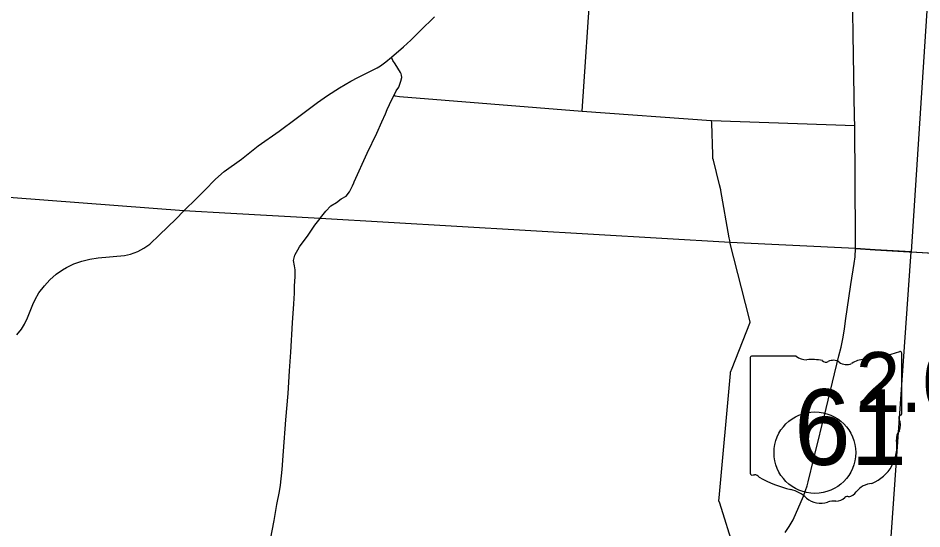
# Model space of a CAD drawing. Extents: x 1597222 to 1925846, y 496284 to 911751.
# Drawn here: x 1855559 to 1872161, y 826002 to 835395 of the extents above; entities that cross this region are included whole.
import ezdxf

# ---------------------------------------------------------------- set-up
doc = ezdxf.new("R2010")
doc.units = 0
for name, color, linetype in [('Default', 7, 'Continuous'), ('GM_X_County_Road', 7, 'Continuous'), ('GM_X_State_Route', 7, 'Continuous'), ('GM_X_State_Shield', 7, 'Continuous'), ('GM_X_Township', 7, 'Continuous'), ('GM_X_Township_Road', 7, 'Continuous')]:
    doc.layers.add(name, color=color, linetype=linetype)

msp = doc.modelspace()

# ---------------------------------------------------------------- linework, layer by layer
at = {"layer": 'Default'}
msp.add_circle((1870194, 827404), 750, dxfattribs=at)
at = {"layer": 'GM_X_County_Road'}
for points in [[(1862419, 834675), (1862636, 834868), (1862770, 834990), (1862946, 835159), (1863210, 835416)], [(1861726, 832363), (1861735, 832383), (1861969, 832913), (1862146, 833279), (1862238, 833489), (1862307, 833634), (1862341, 833715), (1862421, 833897), (1862467, 833979), (1862506, 834055), (1862550, 834125), (1862592, 834235), (1862607, 834301), (1862600, 834343), (1862594, 834367), (1862583, 834393), (1862483, 834550), (1862445, 834616), (1862419, 834675)], [(1860198, 825807), (1860261, 826156), (1860312, 826449), (1860361, 826688), (1860376, 826807), (1860409, 827097), (1860434, 827429), (1860477, 828006), (1860520, 828490), (1860543, 828910), (1860568, 829249), (1860600, 829791), (1860621, 830141), (1860638, 830337), (1860634, 830473), (1860648, 830637), (1860646, 830765), (1860638, 830840), (1860616, 830940), (1860643, 831038), (1860729, 831186), (1860886, 831404), (1861011, 831587), (1861106, 831707), (1861116, 831720), (1861213, 831846), (1861306, 831943), (1861407, 832003), (1861491, 832069), (1861588, 832118), (1861646, 832199), (1861699, 832307), (1861726, 832363)]]:
    msp.add_lwpolyline(points, dxfattribs=at)
at = {"layer": 'GM_X_State_Route'}
msp.add_lwpolyline([(1869651, 825934), (1869725, 826044), (1869794, 826172), (1869986, 826604), (1870025, 826707), (1870053, 826795), (1870072, 826869), (1870177, 827297), (1870402, 828215), (1870637, 829183), (1870675, 829343), (1870708, 829497), (1870737, 829677), (1870759, 829830), (1870855, 830493), (1870918, 830884), (1870933, 831006), (1870943, 831158), (1870942, 831364), (1870928, 833417), (1870925, 833572), (1870898, 835100), (1870893, 835500)], dxfattribs=at)
at = {"layer": 'GM_X_State_Shield'}
for p, q in [((1869005, 829143), (1869005, 827030)), ((1869005, 829143), (1869005, 827030)), ((1869848, 829179), (1869032, 829179)), ((1869848, 829179), (1869032, 829179)), ((1871789, 828126), (1871789, 829232)), ((1871789, 828126), (1871789, 829232)), ((1871789, 828127), (1871789, 828126)), ((1871789, 828127), (1871789, 828126))]:
    msp.add_line(p, q, dxfattribs=at)
for centre, radius, start, end in [((1870797, 832060), 2953, 275.8445, 288.9065), ((1870797, 832060), 2953, 275.8445, 288.9065), ((1871758, 829236), 31, 351.8621, 97.738), ((1871758, 829236), 31, 351.8621, 97.738), ((1869037, 829147), 32.3, 98.1301, 188.1301), ((1869037, 829147), 32.3, 98.1301, 188.1301), ((1870042, 829425), 313, 231.6195, 271.1119), ((1870042, 829425), 313, 231.6195, 271.1119), ((1870146, 827993), 1123, 80.4867, 94.9883), ((1870146, 827993), 1123, 80.4867, 94.9883), ((1870400, 829158), 90.3, 219.7921, 297.1024), ((1870400, 829158), 90.3, 219.7921, 297.1024), ((1870533, 828914), 188, 54.4667, 119.1411), ((1870533, 828914), 188, 54.4667, 119.1411), ((1871174, 828534), 594, 97.3462, 120.7689), ((1871174, 828534), 594, 97.3462, 120.7689), ((1870775, 829249), 226, 233.8562, 294.8282), ((1870775, 829249), 226, 233.8562, 294.8282), ((1871756, 828122), 33.2, 289.6038, 7.7341), ((1871756, 828122), 33.2, 289.6038, 7.7341), ((1871782, 828045), 48, 107.944, 210.337), ((1871782, 828045), 48, 107.944, 210.337), ((1871477, 827905), 288, 340.033, 23.6496), ((1871477, 827905), 288, 340.033, 23.6496), ((1871900, 827664), 210, 136.8065, 186.9296), ((1871900, 827664), 210, 136.8065, 186.9296), ((1870963, 827523), 739, 292.3089, 8.9858), ((1870963, 827523), 739, 292.3089, 8.9858), ((1869037, 827025), 32.5, 171.9584, 258.3066), ((1869037, 827025), 32.5, 171.9584, 258.3066), ((1869042, 827241), 248, 267.339, 280.6039), ((1869042, 827241), 248, 267.339, 280.6039), ((1869093, 826908), 89.5, 29.7484, 93.2717), ((1869093, 826908), 89.5, 29.7484, 93.2717), ((1870223, 828806), 2132, 240.4129, 257.1985), ((1870223, 828806), 2132, 240.4129, 257.1985), ((1871274, 826436), 404, 94.4031, 142.5768), ((1871274, 826436), 404, 94.4031, 142.5768), ((1869588, 826080), 667, 47.1842, 75.836), ((1869588, 826080), 667, 47.1842, 75.836), ((1870762, 826825), 239, 282.8732, 323.2771), ((1870762, 826825), 239, 282.8732, 323.2771), ((1870309, 826897), 423, 230.7004, 286.2918), ((1870309, 826897), 423, 230.7004, 286.2918), ((1870554, 826167), 348, 85.6951, 111.2099), ((1870554, 826167), 348, 85.6951, 111.2099), ((1870585, 826739), 226, 268.777, 315.5493), ((1870585, 826739), 226, 268.777, 315.5493), ((1870789, 826534), 63.5, 65.7517, 132.6484), ((1870789, 826534), 63.5, 65.7517, 132.6484)]:
    msp.add_arc(centre, radius, start, end, dxfattribs=at)
at = {"layer": 'GM_X_Township'}
for points in [[(1850615, 859080), (1861827, 858324), (1863977, 858188), (1869100, 857855), (1873671, 857558), (1873447, 853777), (1873266, 851105), (1872889, 845433), (1872874, 845201), (1872678, 842151), (1872497, 839344), (1872306, 836385), (1871965, 831096), (1871301, 831135), (1870943, 831158), (1868637, 831266), (1861106, 831707), (1859467, 831803), (1858606, 831851), (1854821, 832136)], [(1870309, 808163), (1870779, 814239), (1870903, 816053), (1870933, 816495), (1870943, 816996), (1871003, 817857), (1871065, 818497), (1871124, 819057), (1871199, 820179), (1871965, 831096), (1873866, 830983), (1874715, 830911), (1874782, 830900), (1876113, 830808), (1881808, 830417), (1885186, 830186), (1888609, 830001), (1895732, 829600), (1898513, 829466)]]:
    msp.add_lwpolyline(points, dxfattribs=at)
at = {"layer": 'GM_X_Township_Road'}
for points in [[(1865920, 833680), (1866088, 836143), (1866109, 836734), (1866119, 837164)], [(1858615, 831860), (1858629, 831874), (1858640, 831885), (1858803, 832048), (1858984, 832227), (1859187, 832432), (1859343, 832576), (1859660, 832798), (1859970, 833046), (1860353, 833317), (1860669, 833546), (1861057, 833840), (1861243, 833973), (1861463, 834112), (1861670, 834232), (1861799, 834300), (1861993, 834401), (1862156, 834482), (1862216, 834517), (1862315, 834588), (1862419, 834675)], [(1862467, 833979), (1862487, 833966), (1862562, 833955), (1865917, 833680)], [(1865917, 833680), (1865920, 833680), (1868291, 833514)], [(1868291, 833514), (1868297, 833513), (1870928, 833417)], [(1868631, 831304), (1868622, 831353), (1868468, 832226), (1868466, 832236), (1868443, 832328), (1868331, 832783), (1868323, 832814), (1868320, 832886), (1868299, 833460), (1868297, 833513)], [(1855539, 829573), (1855621, 829675), (1855677, 829764), (1855733, 829882), (1855778, 830005), (1855828, 830130), (1855872, 830221), (1855943, 830341), (1856042, 830473), (1856145, 830584), (1856260, 830683), (1856373, 830763), (1856446, 830807), (1856586, 830875), (1856728, 830927), (1856876, 830964), (1857032, 830986), (1857514, 831030), (1857625, 831055), (1857756, 831102), (1857871, 831163), (1857978, 831239), (1858159, 831407), (1858456, 831698), (1858606, 831851), (1858615, 831860)], [(1868958, 824946), (1868944, 824965), (1868936, 824983), (1868928, 824995), (1868921, 825014), (1868744, 825529), (1868727, 825578), (1868711, 825628), (1868446, 826474), (1868431, 826520), (1868437, 826576), (1868642, 828861), (1868643, 828881), (1868674, 828959), (1868998, 829785), (1869005, 829803), (1868985, 829885), (1868641, 831251), (1868637, 831266), (1868631, 831302), (1868631, 831304)], [(1870943, 831158), (1871301, 831135), (1871925, 831098)], [(1871925, 831098), (1871965, 831096), (1873217, 831021)]]:
    msp.add_lwpolyline(points, dxfattribs=at)

# ---------------------------------------------------------------- texts
at = {"layer": 'Default'}
msp.add_text('2.00', height=1100, dxfattribs=at).set_placement((1870944, 828154))
at = {"layer": 'GM_X_State_Shield'}
msp.add_text('61', height=1392.2, dxfattribs=at).set_placement((1869815, 827179))
msp.add_text('61', height=1392.2, dxfattribs=at).set_placement((1869815, 827179))

doc.saveas('drawing.dxf')
